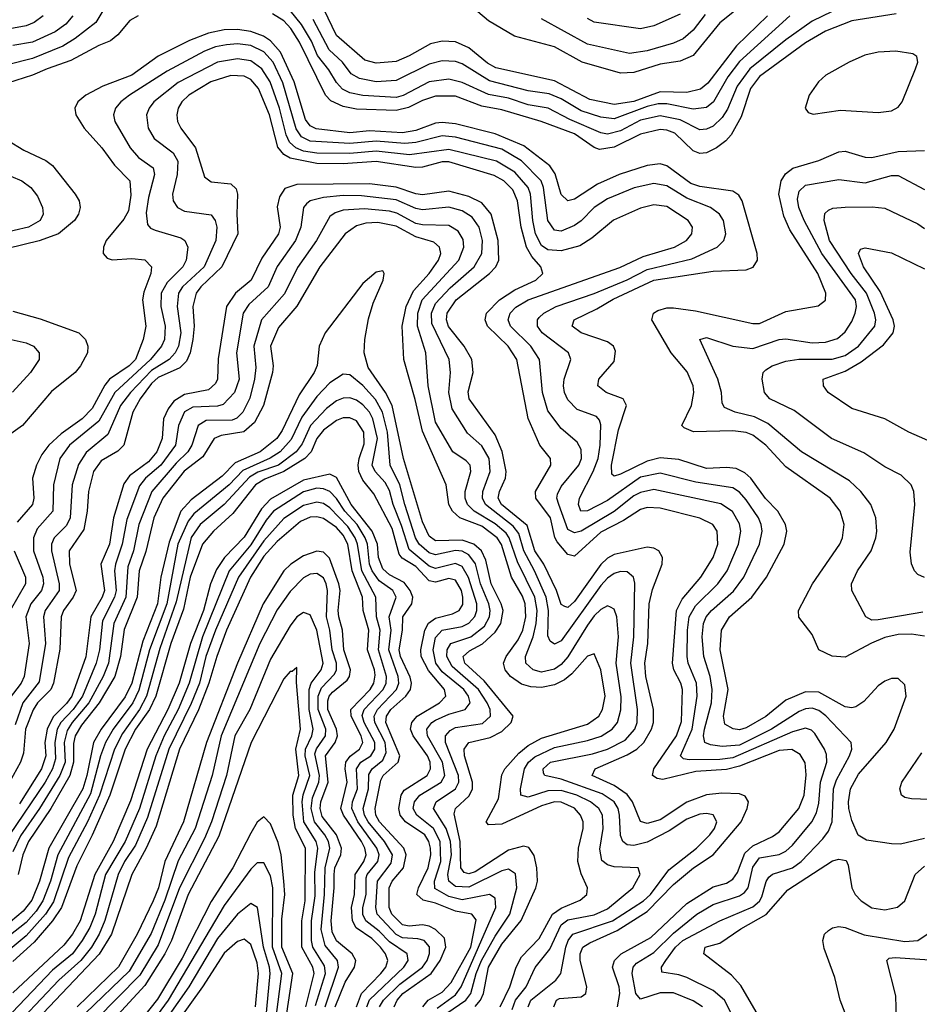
# Model space of a CAD drawing. Header units: inches. Extents: x 501365 to 657855, y 482276 to 547543.
# Tile 300 of 656: x 593771 to 596494, y 491957 to 494938. Entities that reach past the tile are written whole.
import ezdxf

# ---------------------------------------------------------------- set-up
doc = ezdxf.new("R2010")
doc.units = ezdxf.units.IN
doc.header["$MEASUREMENT"] = 0
doc.layers.add('A5499', color=7, linetype='Continuous')

msp = doc.modelspace()

# ---------------------------------------------------------------- linework, layer by layer
at = {"layer": 'A5499', "color": 5}
for points, elevation in [([(596079.4, 495080.6), (595890, 494929.3), (595809.6, 494830), (595770, 494813.1), (595710, 494803.7), (595630, 494778.6), (595590, 494776.1), (595473.3, 494810), (595390, 494855.9), (595268.3, 494888.3), (595190, 494934.9), (595138.2, 494978.2)], 2080), ([(594041.7, 494998.3), (594001.4, 494930), (593938.7, 494881.3), (593901.7, 494858.3), (593810, 494820.8), (593590, 494765.6)], 2160), ([(596230, 494963.1), (596170, 494933.9), (596090, 494877), (595980.7, 494790), (595942.8, 494737.2), (595913, 494667), (595897.8, 494642.2), (595870, 494615.5), (595850, 494606.5), (595830, 494605), (595770, 494634.9), (595710, 494647.6), (595650, 494634.5), (595590, 494601.6), (595550, 494591.4), (595530, 494595.5), (595436.6, 494636.6), (595370.6, 494670.6), (595310, 494680.8), (595250, 494700.4), (595190, 494711.6), (595110, 494747.9), (595070, 494758.2), (595010, 494750), (594931.5, 494708.5), (594910, 494703.1), (594810, 494708.5), (594770, 494717.1), (594748.3, 494728.3), (594730, 494748.6), (594706.9, 494786.9), (594672.3, 494830), (594653.7, 494873.7), (594624, 494924), (594590, 494966.5)], 2160), ([(596034.8, 494950), (595940.7, 494859.3), (595853.7, 494746.3), (595831.5, 494728.5), (595790, 494718), (595710, 494720.4), (595630, 494690.5), (595570, 494681.3), (595496.5, 494696.5), (595390, 494752.9), (595212.2, 494792.2), (595186.7, 494806.7), (595130, 494852.8), (595090, 494870.9), (595050, 494873.4), (595014.4, 494865.6), (594950, 494829.1), (594910, 494812.1), (594850, 494806.9), (594815.9, 494815.9), (594730.2, 494890.2), (594691.4, 494970)], 2120), ([(594129.5, 494950.5), (594104.1, 494935.9), (594067.6, 494892.4), (594045.5, 494874.5), (594010, 494860.5), (593925.5, 494814.5), (593853.5, 494790), (593810, 494769.9), (593682, 494730)], 2180), ([(593841.9, 494950), (593814.2, 494930), (593790, 494920.2), (593730, 494908.6)], 2120), ([(593931.2, 494950), (593910, 494925.1), (593878.2, 494901.8), (593810, 494870.7), (593750, 494860.1)], 2140), ([(596423.6, 494956.4), (596290, 494935), (596210, 494903.5), (596150, 494868), (596010, 494766.6), (595983.5, 494730), (595955.3, 494644.7), (595924.7, 494590), (595908.8, 494571.2), (595880.4, 494550), (595850, 494535.7), (595830, 494533.5), (595810, 494541.5), (595754.5, 494594.5), (595730, 494603.9), (595710, 494605.7), (595650, 494591.5), (595570, 494552.2), (595525.8, 494545.7), (595510, 494551.1), (595450, 494593.2), (595349.8, 494630), (595230, 494665.7), (595170, 494676.5), (595090, 494706.7), (595030, 494707.1), (594990, 494693.5), (594947.9, 494672.1), (594910, 494663.5), (594790, 494667.6), (594750, 494675.5), (594712.9, 494693), (594696, 494710), (594618.1, 494870), (594591.5, 494911.5), (594570, 494935.1), (594536.3, 494956.3)], 2180), ([(596101.8, 494950), (595950, 494811.4), (595914.8, 494765.2), (595870.7, 494689.3), (595850, 494672.8), (595810, 494667.5), (595730, 494683.1), (595703.9, 494683.9), (595670, 494675.7), (595570, 494638.2), (595530, 494643.3), (595470, 494662.9), (595410, 494698.8), (595373.5, 494713.5), (595310, 494722.9), (595193, 494753), (595110, 494804.4), (595090, 494811.4), (595050, 494813.4), (595010, 494803.9), (594910, 494753.9), (594850, 494750.5), (594799.8, 494759.8), (594774.7, 494774.7), (594747.9, 494810), (594707.1, 494847.1), (594658.8, 494938.8)], 2140), ([(595845.5, 494954.5), (595810, 494907.1), (595779.3, 494880.6), (595750, 494867.3), (595670, 494843.6), (595616.3, 494836.3), (595490, 494864.7), (595350, 494941.1)], 2060), ([(595770, 494955.4), (595690, 494919.7), (595650, 494910.8), (595510, 494930.4), (595490, 494941.6)], 2040), ([(596510, 492459.7), (596437.6, 492442.4), (596410, 492442.6), (596333.9, 492453.9), (596308.9, 492468.9), (596290, 492513.6), (596280.8, 492550), (596279.4, 492570), (596286.3, 492610), (596310, 492653.9), (596393.5, 492750), (596418.1, 492790), (596454.6, 492890), (596450, 492924), (596430, 492943.2), (596410, 492943.9), (596390, 492936), (596370, 492921.5), (596326.3, 492873.7), (596302.3, 492857.7), (596290, 492854.5), (596270, 492858.3), (596190, 492902.6), (596150, 492903.8), (596090, 492878.4), (596030, 492828.6), (595970, 492793.8), (595950, 492788.7), (595931, 492791), (595905, 492805), (595901.4, 492830), (595915.7, 492910), (595891.6, 493030), (595895.4, 493090), (595919.5, 493130), (595986.7, 493190), (596031.4, 493250), (596085.2, 493350), (596093.3, 493390), (596089.5, 493410), (596065.6, 493450), (596028.7, 493488.7), (595983.6, 493550), (595966.4, 493566.4), (595939.8, 493579.8), (595910, 493582.9), (595850, 493579.7), (595766.6, 493606.6), (595710, 493611.5), (595670, 493601.6), (595590, 493561.9), (595570, 493556.2), (595562.8, 493562.8), (595561.8, 493590), (595583.2, 493696.8), (595607.8, 493770), (595597.7, 493790), (595546.4, 493810), (595521.2, 493830), (595524.4, 493850), (595570, 493903.7), (595574.8, 493934.8), (595568.7, 493950), (595550, 493963.1), (595470.9, 493990), (595443.4, 494010), (595449.1, 494030), (595517.5, 494062.5), (595567.7, 494092.3), (595690, 494149.4), (595870, 494176.9), (595970, 494181.2), (595991, 494189), (596004.7, 494210), (596003.4, 494230), (595958, 494390), (595947.4, 494407.4), (595930, 494418.7), (595830, 494433.4), (595802, 494442), (595730, 494496.1), (595710, 494502.2), (595670, 494497.3), (595585.5, 494470), (595519.5, 494440.5), (595450, 494394.6), (595430, 494389.9), (595410, 494409), (595392, 494472), (595376.1, 494496), (595296.4, 494556.4), (595210, 494593.2), (595090, 494623.3), (595050, 494627.2), (595030, 494624.9), (594970, 494602.6), (594930, 494595.3), (594830, 494601.6), (594770, 494595.8), (594668.3, 494608.3), (594650, 494617), (594636, 494636), (594601.2, 494750), (594560.2, 494840.2), (594530, 494874.6), (594508.5, 494888.5), (594470, 494902.7), (594430, 494908.9), (594390, 494907.4), (594342.2, 494897.8), (594284.6, 494875.4), (594190, 494827.7), (594110, 494770.8), (594022.8, 494737.2), (593970.8, 494710), (593946.3, 494690), (593937.4, 494670), (593941, 494650), (593966.2, 494610), (594019.9, 494550), (594058.2, 494498.2), (594103.8, 494450), (594107.3, 494407.3), (594100.2, 494359.8), (594085.9, 494334.1), (594032.4, 494270), (594024.1, 494250), (594023.5, 494230), (594035.9, 494215.9), (594050.9, 494210.9), (594110, 494215.8), (594150, 494211.2), (594169.4, 494190), (594167.5, 494170), (594146.5, 494113.5), (594142.5, 494090), (594152.6, 494010), (594144.3, 493970), (594121.6, 493910), (594101.9, 493890), (594042.6, 493850), (594028, 493832), (593990, 493761.5), (593959.4, 493730), (593896, 493684), (593859.4, 493650), (593838, 493622), (593821.7, 493590), (593809.3, 493550), (593813.6, 493490), (593809.7, 493470), (593763.5, 493416.5)], 2220), ([(595934.6, 491910), (595904.6, 491970), (595870, 491999.2), (595790, 492038.1), (595766.6, 492046.6), (595714.2, 492054.2), (595713.3, 492070), (595726.5, 492090), (595755.8, 492130), (595777.8, 492150), (595890.5, 492210), (595990, 492252.6), (596010.1, 492269.9), (596017.4, 492282.6), (596030.5, 492329.5), (596038.2, 492341.8), (596050, 492351.4), (596110.3, 492370), (596136, 492390), (596202.1, 492457.9), (596219, 492481), (596230.2, 492509.8), (596234.2, 492610), (596243.2, 492636.8), (596282.9, 492710), (596289.5, 492730), (596288.1, 492750), (596210.9, 492830.9), (596190, 492846.4), (596170, 492853.4), (596150, 492852.3), (596130, 492844.1), (596047, 492790), (595950, 492742.1), (595897.4, 492737.4), (595862.4, 492742.4), (595845.2, 492750), (595841.3, 492770), (595843.7, 492790), (595864.7, 492870), (595866.8, 492910), (595861.3, 492950), (595841.4, 493010), (595836.8, 493070), (595840.6, 493110), (595848.6, 493130), (595865.3, 493150), (595931.9, 493208.1), (595963.3, 493250), (596010, 493350.1), (596018.5, 493390), (596015.2, 493410), (596007, 493430), (595970, 493484.9), (595950, 493508), (595930, 493520.7), (595817.7, 493537.7), (595710, 493565.7), (595650, 493552.9), (595550, 493482.7), (595490, 493451.7), (595469.9, 493450), (595461.9, 493470), (595465.6, 493490), (595506.6, 493570), (595521.8, 493610), (595528.3, 493650), (595530, 493711.8), (595526.3, 493726.3), (595516.7, 493736.7), (595458, 493758), (595430, 493787.1), (595419.9, 493810), (595417, 493830), (595419.3, 493850), (595439.3, 493910), (595431.7, 493930), (595352.1, 493990), (595338.4, 494010), (595338.2, 494030), (595343.5, 494036.5), (595357.7, 494050), (595394.9, 494070), (595510, 494109.1), (595610, 494150.9), (595670, 494181.9), (595805.2, 494214.8), (595882.4, 494250), (595902.3, 494270), (595908.1, 494290), (595901.7, 494330), (595888.8, 494350), (595861.5, 494370), (595790, 494397.5), (595730, 494435.1), (595690, 494442.7), (595631, 494429), (595550, 494396.4), (595510, 494370), (595470.2, 494329.8), (595450, 494315.5), (595410, 494298.2), (595390, 494300.6), (595369.7, 494330), (595356.3, 494430), (595348.9, 494450), (595290, 494511.2), (595230, 494546.8), (595090, 494582.5), (595050, 494586.4), (594970, 494566.8), (594936.5, 494563.5), (594850, 494570.3), (594770, 494563.5), (594650, 494570.8), (594624.1, 494584.1), (594607.6, 494607.6), (594566.9, 494746.9), (594537.8, 494810), (594510, 494840.7), (594470, 494860), (594430, 494865.3), (594397.3, 494862.7), (594363.7, 494856.3), (594330, 494843.5), (594217.1, 494782.9), (594103.3, 494710), (594076.8, 494690), (594060.7, 494670), (594054.6, 494650), (594059.1, 494630), (594105.2, 494550), (594130, 494521.6), (594174.4, 494490), (594178.8, 494470), (594160.4, 494399.6), (594154, 494354), (594157.9, 494317.9), (594167.1, 494307.1), (594181.3, 494301.3), (594258.3, 494278.3), (594270.9, 494270), (594279.6, 494250), (594274.9, 494210), (594264.2, 494190), (594217.3, 494142.7), (594199.5, 494110), (594197.8, 494070), (594211.3, 494010), (594208.9, 493970), (594199.6, 493950), (594166.4, 493910), (594058.6, 493810), (594010, 493722.7), (593922, 493650), (593892.2, 493610), (593873, 493530), (593871.5, 493450), (593823.4, 493396.6), (593812.1, 493370), (593812.8, 493330), (593840.3, 493250), (593842.9, 493230), (593836.9, 493210), (593804.5, 493170), (593789.5, 493130), (593799.1, 493050), (593784.5, 492950), (593775.1, 492930), (593738.4, 492881.6)], 2240), ([(595837.7, 491950), (595810, 491968), (595750, 491991.5), (595710, 491992.1), (595650, 491973.1), (595635.7, 491990), (595625.2, 492050), (595627.5, 492070), (595638, 492082), (595690, 492114.4), (595750, 492172.5), (595820.9, 492230), (595870, 492259.6), (595950, 492285.8), (595964.5, 492295.5), (595976.1, 492310), (595990, 492372), (596010, 492400.4), (596070, 492410.7), (596090, 492420.4), (596110, 492438.8), (596168.6, 492510), (596183.3, 492536.7), (596190, 492566.7), (596194.7, 492630), (596214.1, 492690), (596213.4, 492713.4), (596207.6, 492730), (596177.4, 492777.4), (596167.5, 492787.5), (596150, 492793.4), (596110, 492781.9), (595930, 492703.8), (595890, 492698.6), (595797.2, 492697.2), (595780.7, 492700.7), (595771.3, 492710), (595806, 492790), (595821.9, 492890), (595819.4, 492930), (595794.1, 492990), (595791.4, 493010), (595792, 493090), (595797.5, 493130), (595816.7, 493163.3), (595883.9, 493230), (595912.4, 493270), (595946.3, 493350), (595953.4, 493390), (595950, 493412.2), (595928.8, 493448.8), (595892.9, 493472.9), (595690, 493516.2), (595650, 493507.1), (595630, 493496.4), (595570.8, 493449.2), (595470, 493389.4), (595450, 493384.5), (595430, 493394.5), (595402.6, 493470), (595396.8, 493490), (595398.4, 493501.6), (595410, 493524.6), (595463, 493590), (595471.1, 493610), (595470, 493637.3), (595458.8, 493658.8), (595410, 493701), (595370, 493753.9), (595353.4, 493810), (595344.3, 493910), (595318.1, 493950), (595256.6, 494010), (595249.6, 494030), (595256, 494050), (595272.2, 494067.8), (595309.9, 494090), (595588, 494188), (595658.3, 494221.7), (595752.8, 494250), (595789.3, 494270), (595805, 494290), (595807, 494310), (595794.7, 494330), (595730, 494372.6), (595690, 494378.3), (595650, 494367.7), (595568.8, 494331.2), (595503, 494276.9), (595466.7, 494253.3), (595410, 494238.2), (595370, 494241.1), (595350, 494254.2), (595332.2, 494290), (595324, 494330), (595317, 494410), (595310, 494430), (595270, 494476.2), (595213.8, 494510), (595070, 494545.7), (594950.6, 494529.4), (594850, 494540.1), (594770, 494533.3), (594670, 494534.2), (594630, 494540.7), (594607, 494550), (594587.7, 494567.7), (594577.5, 494590), (594557.3, 494670), (594528.9, 494750), (594503.6, 494790), (594470, 494813.5), (594430, 494819.6), (594369.9, 494810.1), (594250, 494747.8), (594177.3, 494690), (594162.4, 494670), (594155, 494650), (594159.2, 494610), (594178.2, 494578.2), (594234.9, 494534.9), (594249, 494510), (594247, 494470), (594233.4, 494410), (594235.8, 494390), (594248, 494370), (594270, 494358.7), (594350, 494347.9), (594362.4, 494330), (594368, 494310), (594364.6, 494270), (594328.8, 494190), (594263.5, 494130), (594251.6, 494110), (594247.5, 494070), (594258.1, 493990), (594251.3, 493950), (594241.7, 493930), (594223.7, 493910), (594170, 493876.5), (594105.8, 493810), (594076.3, 493770), (594037.7, 493682.3), (593972.2, 493627.8), (593948.9, 493591.1), (593929.5, 493530), (593923.7, 493430), (593912.7, 493407.3), (593875, 493370), (593867.2, 493350), (593866.6, 493330), (593889.8, 493230), (593889.8, 493210), (593847.8, 493150), (593842.7, 493130), (593848.8, 493050), (593830, 492933.2), (593780.2, 492870), (593756.9, 492803.1)], 2260), ([(595580.5, 491950), (595587.8, 491990), (595585.6, 492010), (595565, 492070), (595571.2, 492090), (595591.8, 492110), (595680.9, 492159.1), (595790, 492262.5), (595870, 492313.2), (595910, 492324.3), (595930, 492336.3), (595943.4, 492356.6), (595965.6, 492414.4), (595990, 492436.9), (596050, 492464.9), (596070, 492479.1), (596129.2, 492550), (596145.7, 492590), (596152.1, 492652.1), (596148.3, 492688.3), (596133.2, 492713.2), (596108.3, 492728.3), (596070, 492726), (595950, 492678.2), (595910, 492667.7), (595817.6, 492662.4), (595717.8, 492637.8), (595700.7, 492640.7), (595686.6, 492650), (595690.3, 492670), (595759.5, 492770), (595773.9, 492813.9), (595777.4, 492910), (595771.9, 492930), (595750.7, 492970), (595746.9, 492990), (595759.4, 493150), (595775.9, 493184.1), (595832.6, 493250), (595869.6, 493310), (595884.4, 493350), (595882.4, 493390), (595868.6, 493410), (595829.4, 493429.4), (595710, 493459.8), (595670, 493461.7), (595650, 493455.4), (595598.4, 493421.6), (595530, 493387), (595450, 493313.9), (595430, 493318.8), (595397.4, 493357.4), (595390.5, 493370.5), (595377.3, 493430), (595333.4, 493490), (595332.1, 493510), (595378.5, 493590), (595377.7, 493610), (595345, 493650), (595310.4, 493730.4), (595275.5, 493910), (595249.4, 493949.4), (595186.8, 494010), (595179.8, 494030), (595184.3, 494050), (595222.9, 494090), (595270, 494120.8), (595333.5, 494150), (595354.9, 494170), (595348.1, 494190), (595320.8, 494220.9), (595305.1, 494250), (595288.5, 494310), (595277.4, 494390), (595263.1, 494423.1), (595236.1, 494450), (595207, 494467), (595070, 494507.9), (595050, 494507.7), (594990, 494491.4), (594970, 494490.5), (594850, 494509.1), (594750, 494502.2), (594670, 494502.8), (594590, 494518.8), (594570.3, 494530.3), (594552.6, 494552.6), (594527.3, 494650), (594494.1, 494730), (594470, 494757.4), (594450, 494767.2), (594410, 494769.1), (594349, 494750), (594282.9, 494710), (594261.9, 494690), (594250.6, 494670), (594246.2, 494650), (594248.1, 494630), (594258.1, 494610), (594303.2, 494550), (594330, 494462.4), (594350, 494447.3), (594410, 494441.7), (594426.3, 494426.3), (594430.4, 494410), (594427.7, 494350), (594431.3, 494290), (594382.6, 494190), (594319.5, 494130), (594304.6, 494110), (594294.9, 494070), (594298.8, 494010), (594294.9, 493970), (594286.5, 493930), (594275.4, 493904.6), (594255.8, 493884.2), (594190, 493855.4), (594170, 493837), (594135.7, 493790), (594113.2, 493750), (594085.8, 493650), (594067.6, 493632.4), (594017.6, 493602.4), (593994.2, 493570), (593979, 493510), (593975.3, 493450), (593964.9, 493395.1), (593920.6, 493330), (593921.2, 493290), (593941.3, 493210), (593932.8, 493190), (593903.5, 493150), (593896.7, 493130), (593892.3, 493032.3), (593873.3, 492930), (593864.8, 492910), (593825, 492870), (593811.6, 492848.4), (593788.7, 492790), (593782, 492718), (593773.3, 492690), (593739.7, 492630)], 2280), ([(593683.5, 494603.5), (593782.9, 494542.9), (593850, 494512.4), (593870, 494496.8), (593938.9, 494410), (593950.6, 494390), (593954.1, 494370), (593948.7, 494350), (593936.2, 494330), (593888.5, 494290), (593830, 494268.3), (593734.4, 494245.6)], 2180), ([(596510, 493071.9), (596470, 493078.2), (596430, 493077.1), (596390, 493067.5), (596349.1, 493050.9), (596270, 493008), (596230.8, 493010.8), (596189.8, 493030), (596170, 493076.9), (596129.1, 493129.1), (596128.3, 493150), (596170.8, 493230), (596254, 493350), (596261.9, 493370), (596266.3, 493410), (596254.8, 493450), (596223.8, 493490), (596090, 493584.6), (596029.2, 493650), (595990, 493680.4), (595970, 493688.1), (595930, 493693.6), (595810.8, 493690.8), (595782.4, 493702.4), (595775.4, 493710), (595804.7, 493770), (595811.6, 493810), (595809.6, 493830), (595791.7, 493871.7), (595743, 493930), (595684.7, 494030), (595689.3, 494050), (595702.1, 494057.9), (595730, 494066.3), (595750, 494066), (595816.6, 494056.6), (595990, 494018.4), (596010, 494018.8), (596090, 494054.4), (596188.4, 494071.6), (596210, 494088.9), (596211, 494110), (596186.7, 494170), (596102.1, 494302.1), (596083.8, 494343.8), (596068.5, 494410), (596075.8, 494450), (596088.6, 494471.4), (596111.3, 494488.7), (596190, 494512.1), (596250, 494538), (596270, 494539.9), (596330, 494521.8), (596350, 494521.3), (596430, 494539), (596510, 494542.6)], 2180), ([(593710, 494478.8), (593777.6, 494450), (593804.8, 494430), (593824.4, 494404.4), (593839.8, 494370), (593841.3, 494350), (593832.5, 494330), (593797.8, 494310), (593709.6, 494289.6)], 2160), ([(596504.9, 493144.9), (596370, 493121.1), (596350, 493120.2), (596332.4, 493130), (596289.9, 493209.9), (596289, 493230), (596306.5, 493270), (596348.1, 493330), (596363, 493370), (596366, 493390), (596362.5, 493430), (596346.9, 493470), (596317.1, 493510), (596282.4, 493542.4), (596137.8, 493630), (596035.5, 493715.5), (595995.5, 493735.5), (595936.4, 493750), (595904.3, 493764.3), (595897.2, 493777.2), (595895.6, 493810), (595884.3, 493850), (595829.8, 493970), (595850, 493976.6), (595929.4, 493949.4), (595990, 493942.9), (596070, 493970.1), (596090, 493972.4), (596170, 493959.9), (596210, 493961.6), (596246.5, 493973.5), (596270, 493993.4), (596290, 494024.6), (596300.1, 494050), (596303.9, 494070), (596301.4, 494090), (596199, 494230), (596146, 494330), (596129.7, 494370), (596124.9, 494395.1), (596130, 494419), (596150, 494437), (596250, 494454), (596330, 494444.7), (596410, 494467), (596430, 494466.6), (596510, 494424.1)], 2160), ([(595387.4, 491950), (595395.9, 491970), (595405.2, 491974.8), (595470, 491979.9), (595484.3, 491990), (595488.1, 492010), (595467.1, 492090), (595467.3, 492110), (595475.7, 492130), (595496.3, 492143.7), (595579.2, 492180.8), (595670, 492238.5), (595750, 492320.4), (595810.6, 492370), (595870, 492410.1), (595955.1, 492510), (595973.3, 492550), (595976.9, 492570), (595967, 492587), (595950, 492594), (595896.3, 492596.3), (595850, 492591.8), (595790, 492569.7), (595710, 492516.1), (595670, 492504.2), (595650, 492511), (595626.2, 492570), (595610, 492592.6), (595570, 492620.1), (595503.4, 492650), (595513, 492670), (595610, 492712.7), (595638.7, 492730), (595659.8, 492750), (595683.5, 492790), (595689.2, 492810), (595689, 492850), (595665.8, 492950), (595662.8, 492990), (595672.5, 493050), (595676.8, 493170), (595686.9, 493213.1), (595715.6, 493290), (595716.6, 493310), (595705.8, 493330), (595690, 493338.6), (595670, 493341.8), (595570, 493319), (595550, 493307.9), (595530, 493289.3), (595450, 493177.1), (595430, 493159), (595421.4, 493161.4), (595410, 493168.2), (595395.4, 493210), (595357.6, 493290), (595330.6, 493330.6), (595307.2, 493407.2), (595228.8, 493470), (595219.5, 493490), (595223, 493510), (595241.4, 493550), (595243.2, 493570), (595230.9, 493630.9), (595210, 493681.8), (595131.1, 493790), (595128.3, 493811.7), (595144, 493870), (595139.6, 493910), (595116.1, 493950), (595069.3, 494009.3), (595062.4, 494030), (595064.8, 494050), (595091.6, 494090), (595193.4, 494170), (595212.3, 494190), (595221.7, 494210), (595219.1, 494270), (595197.9, 494350), (595170, 494383.5), (595130, 494403.3), (595070, 494418.8), (594990, 494408.2), (594970, 494410.8), (594910, 494431.6), (594830, 494441.5), (594610, 494439.2), (594573, 494427), (594557.6, 494402.4), (594550, 494372), (594559, 494310), (594553.8, 494290), (594503.4, 494216.6), (594471.4, 494150), (594423.8, 494110), (594396.9, 494070), (594371.6, 493911.6), (594369.8, 493850.2), (594363.2, 493836.8), (594342.1, 493817.9), (594270, 493803.8), (594236.9, 493783.1), (594220.1, 493759.8), (594206.5, 493730), (594201.6, 493670), (594186.1, 493630), (594160.8, 493599.2), (594103.1, 493556.9), (594086.5, 493533.5), (594054.8, 493430), (594042.6, 493350), (594016.5, 493290), (594027.4, 493210), (594020.7, 493190), (593986.6, 493130), (593970.6, 493009.4), (593928.3, 492890), (593912.5, 492867.5), (593872.3, 492827.7), (593853.9, 492790), (593846.8, 492750), (593849.4, 492710), (593836.6, 492670), (593770, 492564.4)], 2320), ([(595310.3, 491950), (595318.1, 491970), (595394.1, 492030), (595409.4, 492050), (595424.3, 492130), (595431.2, 492150), (595445.1, 492170), (595565.6, 492210), (595659.1, 492270), (595680.7, 492290), (595735.9, 492364.1), (595819.3, 492430), (595860.4, 492470), (595874.4, 492490), (595881.3, 492510), (595870, 492531), (595850, 492535.4), (595830, 492533.2), (595790, 492517.9), (595737.1, 492482.9), (595670, 492448), (595630, 492437.9), (595610, 492440.3), (595597.1, 492450), (595590, 492468.3), (595586.5, 492530), (595582.2, 492550), (595570, 492570.5), (595534, 492594), (595410, 492639.3), (595360.3, 492650), (595356.9, 492656.9), (595355.1, 492670), (595378, 492690), (595504.7, 492715.3), (595550.4, 492730), (595603.2, 492756.8), (595632.7, 492790), (595639.7, 492810), (595640.7, 492850), (595620.5, 492990), (595629.5, 493070), (595632.8, 493232.8), (595628.7, 493250), (595610, 493266.2), (595590, 493267.9), (595570, 493261.5), (595550, 493247.6), (595530, 493225.5), (595410, 493058.2), (595390, 493047.7), (595376.6, 493056.6), (595370, 493073.2), (595371.3, 493150), (595364.5, 493190), (595329.4, 493270), (595296.8, 493330), (595282.2, 493382.2), (595264.9, 493404.9), (595180.7, 493470), (595171.4, 493490), (595172.5, 493510), (595194.8, 493570), (595192.4, 493610), (595170, 493648.4), (595126.4, 493686.4), (595080.4, 493760.4), (595069.9, 493810), (595075, 493870), (595071.3, 493910), (595018.2, 494018.2), (595017, 494050), (595030, 494078.8), (595073.8, 494126.2), (595146.8, 494190), (595169.6, 494230), (595171.7, 494270), (595161.5, 494310), (595140.4, 494340.4), (595110, 494359.5), (595070, 494370.4), (594990, 494362.8), (594970, 494366.9), (594910, 494392.9), (594805.3, 494405.3), (594750, 494405.8), (594690, 494399.7), (594650.2, 494390), (594639, 494381), (594629.6, 494370), (594622, 494310), (594605.3, 494270), (594550, 494191.5), (594522.5, 494130), (594464.3, 494075.7), (594447.4, 494050), (594427.4, 493930), (594435.3, 493850), (594421.2, 493810), (594386.4, 493773.6), (594370, 493768.6), (594295.1, 493764.9), (594270, 493750.9), (594251.8, 493710), (594242.7, 493650), (594198.2, 493590), (594151.9, 493550), (594133, 493527), (594095.4, 493424.6), (594081.4, 493350), (594060.4, 493290), (594057.4, 493270), (594062.6, 493210), (594057.6, 493190), (594021.7, 493118.3), (594012.2, 493030), (594002.7, 492990), (593961, 492890), (593932.3, 492850), (593895.1, 492810), (593884.6, 492790), (593877.1, 492750), (593879.4, 492700.6), (593869.9, 492670), (593848, 492630), (593740.3, 492470)], 2340), ([(595261.6, 491941.6), (595271.2, 491970), (595304.3, 492010), (595331.7, 492068.3), (595375.5, 492124.5), (595410, 492197.9), (595430, 492212.5), (595510, 492228.5), (595550, 492246.6), (595627, 492310), (595649.1, 492350), (595643, 492370), (595570, 492373.6), (595550, 492379), (595533.1, 492393.1), (595526.9, 492426.9), (595536.8, 492490), (595534.9, 492530), (595524.2, 492550), (595498.5, 492570), (595457.7, 492590), (595410, 492604.4), (595370, 492603.8), (595310, 492583.9), (595287.6, 492590), (595286.6, 492610), (595299, 492670), (595311.3, 492690), (595330, 492706), (595390, 492734.6), (595490, 492756), (595530.7, 492769.3), (595564.6, 492790), (595580.1, 492810), (595590.9, 492849.1), (595591.6, 492888.4), (595576.8, 492990), (595583.1, 493070), (595578.6, 493130), (595570, 493153.3), (595559.6, 493159.6), (595550, 493163.2), (595530, 493152.7), (595510, 493133.8), (595490, 493105.5), (595430, 493009.6), (595410, 492986.3), (595390, 492971.5), (595350, 492962.4), (595324.7, 492970), (595302.5, 492990), (595301.6, 493010), (595324.8, 493070), (595334, 493110), (595337.3, 493150), (595330.3, 493190), (595277.3, 493297.3), (595252.9, 493370), (595243.5, 493383.5), (595210, 493411.9), (595146.5, 493450), (595126.6, 493470), (595119.3, 493490), (595119.6, 493510), (595136.9, 493570), (595134.3, 493590), (595122.7, 493602.7), (595081.7, 493630), (595030, 493720.2), (595007.1, 493830), (594999.8, 493930), (594974.7, 494010), (594975.6, 494050), (594989.5, 494090), (595100.2, 494210), (595114.8, 494250), (595112.9, 494272.9), (595098.3, 494298.4), (595070, 494315.4), (594990, 494317), (594970, 494321.7), (594912.2, 494352.2), (594890, 494359.1), (594814.3, 494365.7), (594750, 494361.5), (594726.2, 494353.8), (594710, 494342.5), (594669.7, 494270), (594612.1, 494187.9), (594571.9, 494108.1), (594503.1, 494030), (594479.4, 493950), (594485.1, 493885.1), (594482, 493850), (594467.5, 493792.5), (594445.8, 493750), (594428.2, 493731.8), (594413.7, 493726.3), (594335.2, 493724.8), (594311, 493710), (594291.8, 493650), (594279.9, 493630), (594244.2, 493595.8), (594170.6, 493509.4), (594131.8, 493410), (594115.3, 493330), (594098.3, 493281.7), (594092.4, 493190), (594056, 493110), (594039.7, 492990), (594023.8, 492950), (593980.3, 492870), (593929.3, 492810), (593914.2, 492785.8), (593905.4, 492750), (593908.3, 492690), (593892.3, 492650), (593830.7, 492550), (593772.8, 492467.2), (593750, 492419.1)], 2360), ([(596509.8, 493249.8), (596490, 493258.3), (596479.7, 493270), (596470.7, 493290.7), (596466.1, 493326.1), (596481, 493470), (596477.7, 493510), (596469.9, 493529.9), (596439.4, 493559.4), (596390, 493584.5), (596326.6, 493626.6), (596227.8, 493670), (596115.3, 493755.3), (596041.2, 493790), (596025.6, 493810), (596018.2, 493850), (596021.1, 493870), (596030, 493877.8), (596048.6, 493890), (596090, 493904), (596129.7, 493910.3), (596230, 493910.2), (596270, 493921.4), (596310.1, 493949.9), (596359.6, 494010), (596362.6, 494030), (596358.3, 494050), (596334, 494110), (596287.9, 494170), (596222.5, 494270), (596205.7, 494330), (596208.5, 494351.5), (596218.8, 494361.2), (596232.5, 494367.5), (596269.2, 494370.8), (596351.8, 494371.8), (596390, 494367.8), (596490, 494320.1), (596510, 494306.2)], 2140), ([(595225.7, 491950), (595254.8, 492010), (595274.1, 492070), (595290, 492101), (595343.5, 492156.5), (595383.2, 492230), (595410, 492247.8), (595467.1, 492272.9), (595487.4, 492290), (595489.4, 492310), (595470, 492351.8), (595460.6, 492390), (595462.1, 492430), (595476.5, 492490), (595476.4, 492510), (595468.8, 492530), (595450, 492551), (595410, 492569.7), (595390, 492570.5), (595350, 492558.6), (595230, 492502.7), (595190, 492500.7), (595183.1, 492510), (595220.4, 492579.6), (595230, 492651.6), (595239.2, 492670), (595282.2, 492717.8), (595310, 492740.4), (595350, 492762.9), (595490, 492805.7), (595524.3, 492830), (595535, 492850), (595543, 492890), (595530, 492969.8), (595510, 493018.4), (595490, 493011.6), (595442.2, 492957.8), (595420.1, 492939.9), (595390, 492924.2), (595350, 492916), (595318.1, 492918.1), (595290, 492926.4), (595256.6, 492950), (595240.1, 492970), (595235.7, 492990), (595243.6, 493010), (595279.3, 493060.7), (595294.1, 493090), (595303.1, 493130), (595301.1, 493170), (595292.8, 493192.8), (595259.9, 493250), (595228.9, 493348.9), (595216.6, 493370), (595170, 493405.1), (595102.7, 493430), (595081.3, 493450), (595070.2, 493470), (595061.9, 493530), (594990, 493692.7), (594968.4, 493788.4), (594933.4, 493910), (594929, 494010), (594940.2, 494070), (594962.8, 494117.2), (595010, 494170), (595038.7, 494210), (595045.6, 494230), (595041.8, 494250), (595024.3, 494264.3), (594970, 494281.4), (594910, 494313.3), (594855.3, 494324.7), (594818.2, 494321.8), (594790, 494314.2), (594756.1, 494290), (594679.4, 494190), (594609.5, 494070.5), (594554, 494006), (594529.8, 493950), (594537.8, 493890), (594535.8, 493870), (594509.2, 493770), (594481.7, 493718.3), (594449.7, 493690.3), (594380.3, 493679.7), (594359.2, 493670), (594325.3, 493614.7), (594268.5, 493571.5), (594203.6, 493490), (594177, 493430), (594152.1, 493327.9), (594132.6, 493270), (594126.5, 493190), (594087.5, 493092.4), (594075.7, 493010), (594058.3, 492950), (594011.1, 492870), (593957.8, 492802.2), (593938.7, 492770), (593933.4, 492746.6), (593933.7, 492690), (593922.6, 492650), (593864.9, 492550), (593797.5, 492450), (593780.3, 492410), (593766, 492350)], 2380), ([(596551.8, 493650), (596462.6, 493690), (596389.9, 493729.9), (596290, 493761), (596218.7, 493810), (596203.7, 493830), (596202.8, 493850), (596270, 493874.3), (596317.9, 493902.1), (596385.6, 493954.4), (596415.2, 493990), (596418.7, 494010), (596415.1, 494030), (596375.6, 494115.6), (596324.8, 494190), (596309.9, 494230), (596316.2, 494243.8), (596330, 494247.5), (596410, 494232.7), (596510, 494183.6)], 2120), ([(595149.5, 491950.5), (595165.6, 491970), (595175, 491990), (595190.1, 492070), (595230, 492139.1), (595288.9, 492211.1), (595333.3, 492310), (595338.2, 492330), (595336.5, 492370), (595327.9, 492407.9), (595311.6, 492431.6), (595295.7, 492435.7), (595250, 492424), (595150, 492358.5), (595130, 492351.9), (595115.8, 492355.8), (595106, 492370), (595104.3, 492450), (595086.1, 492533.9), (595090.3, 492550), (595131.6, 492588.4), (595141.5, 492610), (595141.8, 492630), (595117.2, 492710), (595116.5, 492730), (595130, 492750.1), (595194.7, 492765.3), (595230, 492783.6), (595258.1, 492810), (595264.2, 492830), (595176.8, 492936.8), (595118.6, 492990), (595113.2, 493010), (595132.6, 493027.4), (595171.3, 493048.7), (595210, 493084.2), (595226.9, 493110), (595234.1, 493150), (595228.6, 493170), (595197.7, 493230), (595181.6, 493301.6), (595168.3, 493330), (595145.6, 493350), (595110, 493362.1), (595030, 493360.9), (595010, 493374.5), (594990, 493418), (594932.3, 493610), (594898.4, 493770), (594878.6, 493810), (594825.6, 493885.6), (594813.1, 493930), (594815.1, 493970), (594827.1, 494032.9), (594840.3, 494079.7), (594870.9, 494150), (594874.4, 494170), (594870, 494178), (594850, 494173.5), (594810, 494139.4), (594695.5, 493990), (594677.6, 493950), (594671.1, 493891.1), (594662.5, 493870), (594617, 493803), (594565.5, 493694.5), (594549.2, 493670.8), (594498.9, 493630), (594423, 493597), (594383.8, 493556.2), (594290, 493484.9), (594258.9, 493450), (594223.3, 493356.7), (594197.6, 493250), (594188.1, 493170), (594143.7, 493056.3), (594110.3, 492930), (594090, 492888.6), (594017, 492790), (593994.6, 492750), (593974.4, 492650), (593961.7, 492610), (593858.8, 492430), (593830.7, 492330), (593807.9, 492272.1), (593781.2, 492238.8), (593530.5, 492029.5)], 2420), ([(593750, 494055.5), (593832.5, 494032.5), (593950.1, 493990.1), (593970.2, 493970), (593977.5, 493950), (593975.9, 493930), (593955, 493890), (593938.9, 493870), (593866.9, 493813.1), (593779.2, 493710), (593730, 493674.1)], 2180), ([(593653.1, 493990), (593790, 493960.4), (593812.1, 493950), (593829.3, 493930), (593830.1, 493910), (593803.7, 493870), (593749.4, 493810.6)], 2160), ([(595063.7, 491930), (595121.6, 491970), (595136.5, 491990), (595152.6, 492050), (595169, 492090), (595210, 492163.9), (595254.1, 492230), (595275.5, 492310), (595272.1, 492352.2), (595250, 492366.7), (595230, 492361), (595130, 492312.3), (595090, 492313.9), (595070, 492329.9), (595067.3, 492350), (595078.1, 492410), (595075, 492450), (595061.4, 492490), (595023.7, 492550), (595031.1, 492570), (595090, 492609.8), (595099.7, 492630), (595099.4, 492650), (595060, 492750), (595059.4, 492770), (595073.4, 492786.6), (595090, 492795.1), (595172.2, 492807.8), (595195.7, 492830), (595194.7, 492850), (595186.1, 492870), (595159.8, 492910), (595079.9, 492979.9), (595064, 493010), (595064.4, 493030), (595075.8, 493050), (595136.9, 493070), (595177.8, 493102.2), (595193.1, 493130), (595195.3, 493150), (595191.3, 493170), (595166, 493230), (595150.6, 493290.6), (595130, 493318.2), (595110, 493328.7), (595090, 493331), (595030, 493317.8), (595010, 493323.9), (594979.6, 493350), (594969.1, 493369.1), (594936.4, 493470), (594921.5, 493530), (594891.9, 493590), (594883.9, 493690), (594869.4, 493750), (594848.3, 493788.3), (594810, 493830.3), (594770, 493863.5), (594750, 493865.1), (594710, 493839), (594670, 493797.6), (594624.8, 493735.2), (594592.4, 493667.6), (594559.3, 493630), (594529.3, 493610.7), (594446.7, 493573.3), (594405, 493530), (594298.2, 493441.8), (594280.4, 493419.6), (594249.7, 493350), (594215.7, 493170), (594164, 493030), (594131.3, 492908.7), (594112.9, 492870), (594053.8, 492790), (594030.5, 492749.5), (594015.7, 492710), (593985.1, 492594.9), (593885.8, 492410), (593863.6, 492330), (593841, 492270), (593820.8, 492239.2), (593790, 492205), (593618.2, 492070)], 2440), ([(595034.4, 491945.6), (595090, 491986), (595107.3, 492010), (595212.6, 492250), (595210, 492278.9), (595192.6, 492290), (595110, 492273.9), (595070, 492284.1), (595027.5, 492307.5), (595026.6, 492330), (595045.4, 492390), (595044.1, 492450), (595023.3, 492490), (594972.9, 492530), (594962.2, 492550), (594965.6, 492570), (594982.3, 492590), (595046.7, 492630), (595057.7, 492650), (595050.5, 492690), (595005.1, 492770), (595003.6, 492790), (595018.1, 492810), (595030, 492817.9), (595070, 492835.6), (595119.1, 492850), (595134.6, 492870), (595129.6, 492890), (595115, 492910), (595050, 492963.9), (595030.4, 492990), (595022.3, 493030), (595030, 493067.9), (595050, 493090.3), (595110, 493101.3), (595130, 493111.3), (595148.5, 493131.5), (595155, 493150), (595154.6, 493170), (595129.6, 493249.6), (595110, 493282.8), (595090, 493291.6), (595030, 493276.6), (595010, 493283.6), (594950, 493334.7), (594927, 493407), (594900.9, 493470), (594890, 493513), (594877, 493537), (594846.9, 493570), (594838.2, 493590), (594853.8, 493670), (594839.8, 493730), (594829.8, 493749.8), (594810, 493772.5), (594790, 493786.7), (594770, 493793.5), (594750, 493792.6), (594730, 493784.8), (594699.2, 493760.8), (594651.2, 493710), (594625.9, 493654.1), (594607.7, 493630), (594554.6, 493590), (594491.8, 493568.2), (594466.5, 493553.5), (594390, 493470.7), (594317, 493410), (594290, 493370.6), (594244.2, 493175.8), (594194.9, 493034.9), (594154.6, 492890), (594133.8, 492850), (594082.4, 492777.6), (594058.2, 492730), (594012.8, 492590), (593976.3, 492510), (593918.4, 492401.6), (593872.8, 492267.2), (593849.3, 492230), (593790, 492164.3), (593705.6, 492094.4)], 2460), ([(594991.6, 491950), (595007, 491970), (595050, 491993.6), (595077.2, 492022.8), (595136.6, 492130), (595152.5, 492212.5), (595139.8, 492230), (595090, 492238.8), (595030, 492263.8), (594992.5, 492272.5), (594973.4, 492290), (594978.3, 492310), (595007.4, 492370), (595015.4, 492410), (595014.7, 492430), (595009.8, 492450), (594997.1, 492470), (594938.8, 492510), (594923, 492530), (594918.1, 492550), (594925.8, 492590), (594934.8, 492605.2), (595003.8, 492650), (595014.6, 492670), (595013.7, 492690), (595005.7, 492710), (594961.4, 492770), (594954.2, 492790), (594957.7, 492810), (594974.5, 492830), (595041.9, 492870), (595060.7, 492890), (595056.8, 492910), (595008.3, 492968.3), (594986.6, 493010), (594985.1, 493030), (594997.3, 493090), (595008.6, 493111.4), (595030, 493126.1), (595080.8, 493139.2), (595100.9, 493150), (595111.8, 493168.2), (595112.7, 493190), (595108.2, 493210), (595090, 493241.3), (595070, 493246.3), (595030, 493235), (595010, 493239.3), (594970, 493282.4), (594928.4, 493308.4), (594920, 493320), (594898.1, 493398.1), (594842.7, 493502.7), (594810, 493543.8), (594797.3, 493570), (594794.9, 493590), (594798.6, 493610), (594813.8, 493653.8), (594813, 493690), (594790, 493724.3), (594770, 493732.9), (594750, 493732.5), (594730, 493725.2), (594690, 493695.7), (594670.5, 493670), (594652.9, 493630), (594634, 493610), (594570, 493570.5), (594512.6, 493547.4), (594484.6, 493530), (594416.3, 493443.7), (594357.5, 493390), (594323.9, 493350), (594287.3, 493250), (594266.4, 493153.5), (594228.7, 493050), (594182.6, 492890), (594163.7, 492850), (594121.8, 492790), (594089.7, 492730), (594044, 492590), (593990.6, 492469.4), (593943.3, 492376.7), (593897.2, 492250), (593870.5, 492209.5), (593815, 492145), (593750, 492086.4)], 2480), ([(594904.6, 491950), (594913.8, 491970), (594930.6, 491990), (595016.8, 492050), (595043.3, 492090), (595060.7, 492130), (595057, 492157), (595030, 492183.3), (595010, 492193.8), (594990, 492197.6), (594950, 492193.6), (594930, 492197.8), (594897.2, 492230), (594889.2, 492250), (594889, 492310), (594898.3, 492330), (594932.8, 492370), (594940.6, 492410), (594933.5, 492430), (594859.8, 492510), (594848.7, 492530), (594846.4, 492550), (594863.9, 492636.1), (594870.9, 492650), (594916.4, 492690), (594921.3, 492710), (594879.6, 492810), (594880.7, 492830), (594894.4, 492850), (594939.6, 492890), (594953.7, 492910), (594957.1, 492930), (594952.4, 492947.6), (594923.6, 493010), (594919.4, 493030), (594929.6, 493090), (594931, 493130), (594957.5, 493170), (594960.6, 493190), (594953.3, 493210), (594934.4, 493234.4), (594890, 493257.9), (594870, 493275.6), (594857.3, 493310), (594854, 493350), (594837.9, 493390), (594773.7, 493470), (594730, 493551.8), (594710, 493562.5), (594630, 493544.1), (594530, 493486.8), (594502.8, 493457.2), (594450, 493371.5), (594390.3, 493309.7), (594366.4, 493273.6), (594348.2, 493230), (594327.1, 493150), (594288.3, 493050), (594253.6, 492930), (594219.4, 492850), (594156.9, 492730), (594106.4, 492573.6), (594053.7, 492450), (593997.8, 492350), (593953.5, 492210), (593930.5, 492169.5), (593904, 492136), (593750, 491991.5)], 2520), ([(594860.3, 491950), (594871.9, 491970), (594921.5, 492018.5), (594990, 492069.6), (595004, 492090), (595011.2, 492111.2), (595010.9, 492130.9), (594995, 492150), (594975.7, 492155.7), (594930, 492158.9), (594910, 492169), (594853.4, 492230), (594849.2, 492250), (594853.8, 492330), (594895.7, 492384.3), (594898.9, 492410), (594874.7, 492450), (594825.2, 492510), (594814.6, 492530), (594810.5, 492550), (594827, 492610), (594827.5, 492652.5), (594838.2, 492670), (594870, 492696.6), (594880.5, 492719.5), (594876.7, 492750), (594845.8, 492810), (594843.5, 492830), (594854.4, 492850), (594911, 492910), (594918.1, 492930), (594916.4, 492950), (594888.1, 493030), (594895.7, 493090), (594889.6, 493130.4), (594910.5, 493190), (594900.1, 493210), (594859.1, 493239.1), (594837.6, 493270), (594829.8, 493290), (594823.3, 493350), (594817, 493370), (594792.4, 493410), (594754.6, 493450), (594730, 493488.5), (594710, 493510), (594690, 493518.1), (594670, 493519.6), (594630, 493509.2), (594539.4, 493450), (594517, 493423), (594470, 493348.8), (594404.9, 493270), (594324.1, 493070), (594284, 492930), (594250.7, 492850), (594207.6, 492770), (594182.7, 492710), (594133.7, 492550), (594090.2, 492450), (594030.6, 492350), (593998.8, 492230), (593982.8, 492190), (593960.3, 492150), (593930.3, 492110), (593870, 492060.2), (593747.6, 491932.4)], 2540), ([(594822.1, 491950), (594829.3, 491970.7), (594933.3, 492070), (594946.5, 492090), (594943.4, 492110), (594890, 492145.9), (594858.9, 492178.9), (594819.1, 492210), (594809.1, 492229.1), (594809.2, 492250), (594819.6, 492290), (594820.1, 492339.9), (594823, 492350), (594854.8, 492390), (594858.5, 492410), (594852.2, 492430), (594794.3, 492510), (594776.4, 492550), (594778.7, 492570), (594793.5, 492610), (594790.4, 492670), (594803.8, 492690), (594834.2, 492710), (594845.9, 492730), (594845.4, 492750), (594813.2, 492810), (594807.9, 492832.1), (594814, 492850), (594870.6, 492910), (594879.9, 492930), (594881.4, 492950), (594857, 493030), (594862.4, 493090), (594851.3, 493130), (594849.1, 493190), (594806.3, 493270), (594793.6, 493350), (594786.6, 493370), (594763.9, 493403.9), (594710, 493460.9), (594690, 493474), (594670, 493478), (594630, 493467.8), (594570, 493428.1), (594510, 493360.8), (594432.9, 493250), (594363.3, 493090), (594334.7, 493010), (594315.1, 492930), (594290, 492867.6), (594221.9, 492730), (594157.4, 492522.6), (594121, 492439), (594087.7, 492390), (594068.9, 492350), (594028.8, 492211.2), (594011.5, 492170), (593988.6, 492130), (593955.6, 492090), (593889.4, 492030.6), (593782.4, 491917.6)], 2560), ([(594790, 491950), (594805.3, 491990), (594864.1, 492050), (594878.8, 492070), (594885.5, 492090), (594878.5, 492110), (594862.9, 492130), (594836.5, 492156.5), (594789, 492189), (594777.9, 492210), (594775, 492250), (594784.4, 492290), (594786, 492350), (594812.2, 492390), (594819.3, 492410), (594815.7, 492430), (594805, 492450), (594750.5, 492530), (594743.1, 492550), (594762.5, 492630), (594756.1, 492670), (594758, 492690), (594771.4, 492708.6), (594799.8, 492730), (594809.1, 492750), (594804.6, 492770), (594773.9, 492830), (594773.2, 492850), (594831.7, 492910), (594842.8, 492930), (594846.6, 492953.4), (594845.1, 492970), (594823.2, 493030), (594828.1, 493090), (594810.2, 493150), (594808.2, 493190), (594777.7, 493270), (594764.3, 493350), (594750, 493378.1), (594730, 493400.6), (594690, 493428.6), (594670, 493432.9), (594650, 493431.7), (594620.8, 493419.2), (594550, 493358.9), (594510, 493313.9), (594469.5, 493250), (594397.2, 493090), (594367.1, 493010), (594343.8, 492930), (594311.7, 492848.3), (594254.9, 492730), (594183.5, 492496.5), (594153.7, 492430), (594110.5, 492350.5), (594048.2, 492170), (594011.1, 492108.9), (593822.2, 491910)], 2580), ([(593753.8, 493330), (593788.2, 493250), (593788.8, 493230), (593741.6, 493150)], 2220), ([(594725.6, 491950), (594756.2, 492023.8), (594784.6, 492070), (594788.1, 492090), (594777.3, 492110), (594729.5, 492149.5), (594717.1, 492177), (594714, 492210), (594723.1, 492310), (594722.3, 492350), (594724.9, 492370), (594742.6, 492410), (594745.1, 492430), (594729.8, 492470), (594686.2, 492526.2), (594680.4, 492550), (594682.8, 492570), (594705, 492630), (594696.5, 492710), (594725.9, 492750), (594732.7, 492770), (594730, 492790), (594704, 492850), (594703.8, 492876.2), (594707.6, 492890), (594717.8, 492902.2), (594761.6, 492938.4), (594768.8, 492950), (594772.2, 492970), (594752.3, 493030), (594748.2, 493090), (594737, 493130), (594734.7, 493150), (594741.1, 493210), (594737.1, 493230), (594708.2, 493308.2), (594690, 493326.2), (594670, 493329.6), (594630, 493314.6), (594591.8, 493290), (594570.8, 493270), (594508.1, 493170), (594430, 492989.9), (594336.2, 492750), (594266.9, 492510), (594210, 492390), (594191.2, 492310), (594175.1, 492270), (594126.4, 492170), (594070, 492070.5), (593945.2, 491950)], 2620), ([(594695.2, 491950), (594736.3, 492070), (594732.6, 492090), (594695.1, 492135.1), (594683.7, 492183.7), (594693.7, 492290), (594695, 492370), (594709.8, 492430), (594705.5, 492450), (594694.5, 492470), (594663, 492510), (594653.3, 492550), (594657.2, 492582.8), (594676.7, 492630), (594678.6, 492650), (594664.6, 492715.4), (594669.1, 492730.9), (594697, 492770), (594697.1, 492790), (594674.8, 492850), (594674.7, 492890), (594684.3, 492915.7), (594723.5, 492956.5), (594730.2, 492970), (594730.2, 492989.8), (594716.7, 493030), (594710, 493090), (594699.7, 493130), (594702.9, 493210), (594698.8, 493230), (594690, 493248.3), (594670, 493261.8), (594650, 493259.2), (594630, 493248.2), (594590, 493206.7), (594550, 493151.4), (594497.5, 493050), (594380.9, 492770), (594353.1, 492650), (594301.9, 492490), (594250, 492391.4), (594210, 492272.5), (594168.9, 492171.1), (594102, 492058), (593970, 491930.4)], 2640), ([(594666.4, 491953.6), (594696.1, 492050), (594693.3, 492073.3), (594658.3, 492130), (594654.6, 492150), (594654.6, 492210), (594665.3, 492285.3), (594663.8, 492356.2), (594673.6, 492430), (594668.6, 492450), (594631.1, 492510), (594626.2, 492570), (594628.6, 492591.4), (594648.7, 492650), (594634.8, 492710), (594635.7, 492730), (594654.9, 492770), (594659.6, 492790), (594646.9, 492850), (594647.5, 492910), (594653.5, 492930), (594683.4, 492970), (594689, 492990), (594670, 493090), (594650, 493136.2), (594630, 493143.9), (594610, 493129.9), (594590, 493103), (594530, 493002.6), (594467.3, 492850), (594421.6, 492770), (594396.6, 492650), (594350.9, 492510), (594330, 492459), (594254.7, 492310), (594190, 492137.3), (594134.1, 492045.9), (594001.2, 491910)], 2660), ([(594637.4, 491950), (594662.5, 492050), (594658.5, 492070), (594624.9, 492130), (594625.1, 492210), (594634.9, 492270), (594635.6, 492430), (594606, 492490), (594599.1, 492530), (594597.5, 492590), (594615.6, 492650), (594606.7, 492730), (594620.7, 492790), (594608.3, 492931.7), (594610, 492977), (594595.6, 492964.4), (594590, 492965.3), (594570, 492942.6), (594471.3, 492750), (594373.8, 492466.2), (594281, 492290), (594230.2, 492150), (594210.5, 492110), (594150, 492014.5), (593961.4, 491810)], 2680), ([(596606.1, 492573.9), (596470, 492579.2), (596450, 492583.2), (596440.2, 492590), (596435.4, 492610), (596441.5, 492630), (596501.5, 492718.5)], 2180), ([(594576.5, 491910), (594597.7, 492050), (594564.1, 492130), (594564.6, 492215.4), (594573, 492290), (594570.6, 492330), (594561.9, 492410), (594552.9, 492447.1), (594530, 492503.7), (594510, 492524.4), (594490, 492508.3), (594470, 492475.5), (594416.2, 492370), (594350, 492268.8), (594263, 492097), (594187.7, 491972.3), (594011.8, 491750)], 2720), ([(596014, 491910), (595953.9, 492013.9), (595925.9, 492045.9), (595841.8, 492110), (595846.3, 492130), (595890, 492142.4), (595953.9, 492186.1), (596030.9, 492229.1), (596095.9, 492304.1), (596231.5, 492391.5), (596250, 492397), (596272.2, 492392.2), (596278.4, 492378.4), (596290.1, 492310), (596299.9, 492290), (596317.8, 492270), (596350, 492249.5), (596390, 492242.8), (596428.3, 492251.7), (596449.9, 492270), (596481.3, 492350), (596510, 492375.7)], 2220), ([(594546.3, 491910), (594564.2, 492050), (594536.1, 492130), (594537.4, 492310), (594530, 492346.3), (594510, 492385.6), (594490, 492385.2), (594470, 492366.3), (594390, 492256.8), (594220, 491970), (594073.9, 491770)], 2740), ([(594515.4, 491910), (594529.4, 492050), (594527.2, 492070), (594508.9, 492130), (594490.2, 492250.2), (594470, 492262.4), (594430, 492229.9), (594370, 492156.1), (594282.8, 492010), (594142.5, 491810)], 2760), ([(596269.8, 491930), (596255, 491970), (596238.3, 492038.3), (596205.8, 492125.8), (596201.6, 492150), (596207.6, 492170), (596219.1, 492181), (596231.2, 492188.8), (596250, 492192.8), (596270, 492190.1), (596327.5, 492167.5), (596450, 492147.1), (596490, 492150.1), (596530, 492177.4)], 2180), ([(594484.2, 491950), (594493.4, 492050), (594490, 492083.2), (594470, 492138.1), (594450, 492154.7), (594430, 492147.8), (594390, 492111.8), (594324.6, 492010), (594180.4, 491810)], 2780), ([(596425.5, 491910), (596423.2, 491983.2), (596395.6, 492090), (596403.2, 492096.8), (596420.7, 492099.3), (596570, 492088.9)], 2160)]:
    msp.add_lwpolyline(points, dxfattribs=dict(at, elevation=elevation))
at = {"layer": 'A5499', "color": 5, "elevation": 2220}
msp.add_lwpolyline([(596422.7, 494842.7), (596370, 494840.1), (596329.3, 494830.7), (596281.3, 494810), (596210.8, 494770), (596188.6, 494750), (596160.7, 494710), (596148.6, 494670), (596157.8, 494657.8), (596172.6, 494652.6), (596255.5, 494664.5), (596370, 494657), (596410, 494662.9), (596430, 494674), (596442.4, 494690), (596482.4, 494790), (596489.3, 494810), (596486.7, 494826.7), (596475, 494835)], close=True, dxfattribs=at)

doc.saveas('drawing.dxf')
